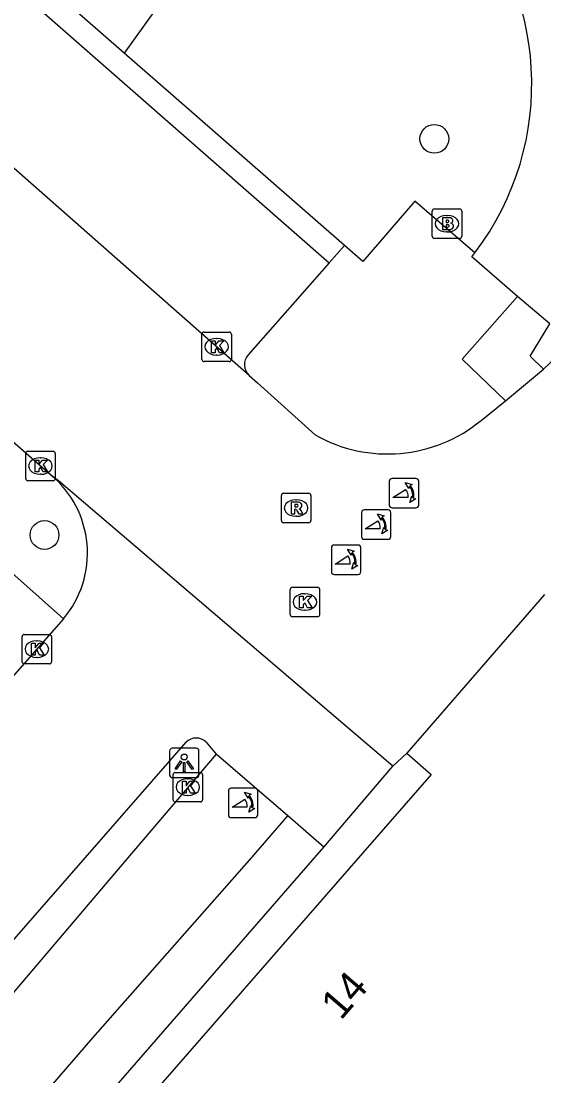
# Model space of a CAD drawing. Extents: x 158474 to 159560, y 388525 to 389605.
# Drawn here: x 158838.92 to 158856.66, y 388742.68 to 388778.48 of the extents above; entities that cross this region are included whole.
import ezdxf

# ---------------------------------------------------------------- set-up
doc = ezdxf.new("R2010")
doc.units = 0
for name, color, linetype in [('IMGEO_Boom', 7, 'Continuous'), ('IMGEO_Brandkraan', 7, 'Continuous'), ('IMGEO_Fietspad_gesloten', 7, 'Continuous'), ('IMGEO_Groenvoorziening', 7, 'Continuous'), ('IMGEO_Kolk', 7, 'Continuous'), ('IMGEO_Lichtpunt', 7, 'Continuous'), ('IMGEO_Pand', 7, 'Continuous'), ('IMGEO_Pand_nummerreeks', 7, 'Continuous'), ('IMGEO_Parkeervlak_open', 7, 'Continuous'), ('IMGEO_Poller', 7, 'Continuous'), ('IMGEO_Rijbaan_lokaal_open', 7, 'Continuous'), ('IMGEO_Rioolput', 7, 'Continuous'), ('IMGEO_Voetpad_open', 7, 'Continuous')]:
    doc.layers.add(name, color=color, linetype=linetype)

msp = doc.modelspace()

# ---------------------------------------------------------------- linework, layer by layer
at = {"layer": 'IMGEO_Boom'}
for centre in [(158852.939, 388774.483), (158839.711, 388761.038)]:
    msp.add_circle(centre, 0.489, dxfattribs=at)
at = {"layer": 'IMGEO_Brandkraan'}
for p, q in [((158852.867, 388771.178), (158852.867, 388772.03)), ((158852.942, 388772.104), (158853.794, 388772.104)), ((158853.868, 388772.03), (158853.868, 388771.178)), ((158853.355, 388771.884), (158853.38, 388771.884)), ((158853.378, 388771.324), (158853.353, 388771.324)), ((158853.794, 388771.104), (158852.942, 388771.104))]:
    msp.add_line(p, q, dxfattribs=at)
for points in [[(158852.867, 388771.178), (158852.867, 388772.03)], [(158852.942, 388772.104), (158853.794, 388772.104)], [(158853.868, 388772.03), (158853.868, 388771.178)], [(158853.215, 388771.804), (158853.215, 388771.404), (158853.428, 388771.404)], [(158853.446, 388771.804), (158853.215, 388771.804)], [(158853.394, 388771.723), (158853.34, 388771.723), (158853.34, 388771.647)], [(158853.34, 388771.647), (158853.393, 388771.647)], [(158853.402, 388771.571), (158853.34, 388771.571), (158853.34, 388771.49)], [(158853.34, 388771.49), (158853.402, 388771.49)], [(158853.794, 388771.104), (158852.942, 388771.104)]]:
    msp.add_lwpolyline(points, dxfattribs=at)
for centre, radius, start, end in [((158852.944, 388772.028), 0.0765, 91.552, 178.448), ((158852.944, 388772.028), 0.0765, 91.552, 178.448), ((158853.792, 388772.028), 0.0765, 1.552, 88.448), ((158853.792, 388772.028), 0.0765, 1.552, 88.448), ((158853.395, 388771.685), 0.0379, 267.8285, 90.9355), ((158853.403, 388771.53), 0.0404, 269.8759, 90.5077), ((158853.45, 388771.659), 0.145, 59.4692, 91.5367), ((158853.475, 388771.706), 0.0922, 285.5137, 58.1501), ((158853.48, 388771.514), 0.105, 301.3115, 78.989), ((158852.944, 388771.18), 0.0765, 181.552, 268.448), ((158852.944, 388771.18), 0.0765, 181.552, 268.448), ((158853.434, 388771.655), 0.251, 268.6676, 293.5347), ((158853.792, 388771.18), 0.0765, 271.552, 358.448), ((158853.792, 388771.18), 0.0765, 271.552, 358.448)]:
    msp.add_arc(centre, radius, start, end, dxfattribs=at)
for centre, major_axis, ratio, start_param, end_param in [((158853.354, 388771.604), (-0.387, 0.002), 0.722429, 4.712389, 7.853982), ((158853.379, 388771.604), (-0.39, 0.002), 0.717154, 1.570796, 4.712389)]:
    msp.add_ellipse(centre, major_axis=major_axis, ratio=ratio, start_param=start_param, end_param=end_param, dxfattribs=at)
at = {"layer": 'IMGEO_Fietspad_gesloten'}
for points in [[(158845.533, 388753.604), (158842.47, 388750), (158830.472, 388735.881), (158829.07, 388734.265)], [(158814.869, 388710.787), (158814.869, 388710.788), (158815.7, 388711.945), (158815.926, 388712.258), (158824.309, 388722.191), (158828.494, 388729.091), (158841.352, 388743.973), (158846.666, 388750), (158847.968, 388751.505)]]:
    msp.add_lwpolyline(points, dxfattribs=at)
at = {"layer": 'IMGEO_Groenvoorziening'}
for points in [[(158844.852, 388780.806), (158842.418, 388777.388)], [(158854.314, 388770.621), (158852.278, 388772.366), (158850.507, 388770.321), (158849.885, 388770.864)]]:
    msp.add_lwpolyline(points, dxfattribs=at)
at = {"layer": 'IMGEO_Kolk'}
for p, q in [((158845.053, 388767.001), (158845.053, 388767.853)), ((158845.128, 388767.927), (158845.98, 388767.927)), ((158845.541, 388767.707), (158845.566, 388767.707)), ((158846.054, 388767.853), (158846.054, 388767.001)), ((158845.98, 388766.927), (158845.128, 388766.927)), ((158845.564, 388767.147), (158845.539, 388767.147)), ((158839.071, 388762.953), (158839.071, 388763.805)), ((158839.146, 388763.879), (158839.998, 388763.879)), ((158839.559, 388763.659), (158839.584, 388763.659)), ((158840.072, 388763.805), (158840.072, 388762.953)), ((158839.582, 388763.099), (158839.557, 388763.099)), ((158839.998, 388762.879), (158839.146, 388762.879)), ((158848.046, 388758.341), (158848.046, 388759.193)), ((158848.121, 388759.267), (158848.973, 388759.267)), ((158848.534, 388759.047), (158848.559, 388759.047)), ((158849.047, 388759.193), (158849.047, 388758.341)), ((158848.557, 388758.487), (158848.532, 388758.487)), ((158848.973, 388758.267), (158848.121, 388758.267)), ((158838.95, 388756.739), (158838.95, 388757.591)), ((158839.025, 388757.665), (158839.877, 388757.665)), ((158839.951, 388757.591), (158839.951, 388756.739)), ((158839.438, 388757.445), (158839.463, 388757.445)), ((158839.461, 388756.885), (158839.436, 388756.885)), ((158839.877, 388756.665), (158839.025, 388756.665)), ((158844.148, 388752.981), (158845, 388752.981)), ((158844.073, 388752.055), (158844.073, 388752.907)), ((158844.561, 388752.761), (158844.586, 388752.761)), ((158845.074, 388752.907), (158845.074, 388752.055)), ((158845, 388751.981), (158844.148, 388751.981)), ((158844.584, 388752.201), (158844.559, 388752.201))]:
    msp.add_line(p, q, dxfattribs=at)
for points in [[(158845.053, 388767.001), (158845.053, 388767.853)], [(158845.128, 388767.927), (158845.98, 388767.927)], [(158845.374, 388767.627), (158845.497, 388767.627), (158845.497, 388767.476), (158845.627, 388767.627), (158845.791, 388767.627), (158845.645, 388767.476), (158845.798, 388767.227), (158845.646, 388767.227), (158845.561, 388767.391), (158845.497, 388767.324), (158845.497, 388767.227), (158845.374, 388767.227), (158845.374, 388767.627)], [(158846.054, 388767.853), (158846.054, 388767.001)], [(158845.98, 388766.927), (158845.128, 388766.927)], [(158839.071, 388762.953), (158839.071, 388763.805)], [(158839.146, 388763.879), (158839.998, 388763.879)], [(158840.072, 388763.805), (158840.072, 388762.953)], [(158839.392, 388763.579), (158839.515, 388763.579), (158839.515, 388763.428), (158839.645, 388763.579), (158839.809, 388763.579), (158839.663, 388763.428), (158839.816, 388763.179), (158839.664, 388763.179), (158839.579, 388763.343), (158839.515, 388763.276), (158839.515, 388763.179), (158839.392, 388763.179), (158839.392, 388763.579)], [(158839.998, 388762.879), (158839.146, 388762.879)], [(158848.046, 388758.341), (158848.046, 388759.193)], [(158848.121, 388759.267), (158848.973, 388759.267)], [(158849.047, 388759.193), (158849.047, 388758.341)], [(158848.367, 388758.967), (158848.49, 388758.967), (158848.49, 388758.816), (158848.62, 388758.967), (158848.784, 388758.967), (158848.638, 388758.816), (158848.791, 388758.567), (158848.639, 388758.567), (158848.554, 388758.731), (158848.49, 388758.664), (158848.49, 388758.567), (158848.367, 388758.567), (158848.367, 388758.967)], [(158848.973, 388758.267), (158848.121, 388758.267)], [(158838.95, 388756.739), (158838.95, 388757.591)], [(158839.025, 388757.665), (158839.877, 388757.665)], [(158839.951, 388757.591), (158839.951, 388756.739)], [(158839.271, 388757.365), (158839.394, 388757.365), (158839.394, 388757.214), (158839.524, 388757.365), (158839.688, 388757.365), (158839.542, 388757.214), (158839.695, 388756.965), (158839.543, 388756.965), (158839.458, 388757.129), (158839.394, 388757.062), (158839.394, 388756.965), (158839.271, 388756.965), (158839.271, 388757.365)], [(158839.877, 388756.665), (158839.025, 388756.665)], [(158844.148, 388752.981), (158845, 388752.981)], [(158844.073, 388752.055), (158844.073, 388752.907)], [(158844.394, 388752.681), (158844.517, 388752.681), (158844.517, 388752.53), (158844.647, 388752.681), (158844.811, 388752.681), (158844.665, 388752.53), (158844.818, 388752.281), (158844.666, 388752.281), (158844.581, 388752.445), (158844.517, 388752.378), (158844.517, 388752.281), (158844.394, 388752.281), (158844.394, 388752.681)], [(158845.074, 388752.907), (158845.074, 388752.055)], [(158845, 388751.981), (158844.148, 388751.981)]]:
    msp.add_lwpolyline(points, dxfattribs=at)
for centre, start, end in [((158845.13, 388767.851), 91.552, 178.448), ((158845.13, 388767.851), 91.552, 178.448), ((158845.978, 388767.851), 1.552, 88.448), ((158845.978, 388767.851), 1.552, 88.448), ((158845.13, 388767.003), 181.552, 268.448), ((158845.13, 388767.003), 181.552, 268.448), ((158845.978, 388767.003), 271.552, 358.448), ((158845.978, 388767.003), 271.552, 358.448), ((158839.148, 388763.803), 91.552, 178.448), ((158839.148, 388763.803), 91.552, 178.448), ((158839.996, 388763.803), 1.552, 88.448), ((158839.996, 388763.803), 1.552, 88.448), ((158839.148, 388762.955), 181.552, 268.448), ((158839.148, 388762.955), 181.552, 268.448), ((158839.996, 388762.955), 271.552, 358.448), ((158839.996, 388762.955), 271.552, 358.448), ((158848.123, 388759.191), 91.552, 178.448), ((158848.123, 388759.191), 91.552, 178.448), ((158848.971, 388759.191), 1.552, 88.448), ((158848.971, 388759.191), 1.552, 88.448), ((158848.123, 388758.343), 181.552, 268.448), ((158848.123, 388758.343), 181.552, 268.448), ((158848.971, 388758.343), 271.552, 358.448), ((158848.971, 388758.343), 271.552, 358.448), ((158839.027, 388757.589), 91.552, 178.448), ((158839.027, 388757.589), 91.552, 178.448), ((158839.875, 388757.589), 1.552, 88.448), ((158839.875, 388757.589), 1.552, 88.448), ((158839.027, 388756.741), 181.552, 268.448), ((158839.027, 388756.741), 181.552, 268.448), ((158839.875, 388756.741), 271.552, 358.448), ((158839.875, 388756.741), 271.552, 358.448), ((158844.15, 388752.905), 91.552, 178.448), ((158844.15, 388752.905), 91.552, 178.448), ((158844.998, 388752.905), 1.552, 88.448), ((158844.998, 388752.905), 1.552, 88.448), ((158844.15, 388752.057), 181.552, 268.448), ((158844.15, 388752.057), 181.552, 268.448), ((158844.998, 388752.057), 271.552, 358.448), ((158844.998, 388752.057), 271.552, 358.448)]:
    msp.add_arc(centre, 0.0765, start, end, dxfattribs=at)
for centre, major_axis, ratio, start_param, end_param in [((158845.54, 388767.427), (-0.387, 0.002), 0.722429, 4.712389, 7.853982), ((158845.565, 388767.427), (-0.39, 0.002), 0.717154, 1.570796, 4.712389), ((158839.558, 388763.379), (-0.387, 0.002), 0.722429, 4.712389, 7.853982), ((158839.583, 388763.379), (-0.39, 0.002), 0.717154, 1.570796, 4.712389), ((158848.533, 388758.767), (-0.387, 0.002), 0.722429, 4.712389, 7.853982), ((158848.558, 388758.767), (-0.39, 0.002), 0.717154, 1.570796, 4.712389), ((158839.437, 388757.165), (-0.387, 0.002), 0.722429, 4.712389, 7.853982), ((158839.462, 388757.165), (-0.39, 0.002), 0.717154, 1.570796, 4.712389), ((158844.56, 388752.481), (-0.387, 0.002), 0.722429, 4.712389, 7.853982), ((158844.585, 388752.481), (-0.39, 0.002), 0.717154, 1.570796, 4.712389)]:
    msp.add_ellipse(centre, major_axis=major_axis, ratio=ratio, start_param=start_param, end_param=end_param, dxfattribs=at)
at = {"layer": 'IMGEO_Lichtpunt'}
for p, q in [((158843.953, 388753.706), (158843.953, 388752.899)), ((158843.953, 388753.706), (158843.953, 388752.899)), ((158844.855, 388753.801), (158844.047, 388753.801)), ((158844.855, 388753.801), (158844.047, 388753.801)), ((158844.949, 388752.899), (158844.949, 388753.706)), ((158844.949, 388752.899), (158844.949, 388753.706)), ((158844.047, 388752.805), (158844.855, 388752.805)), ((158844.047, 388752.805), (158844.855, 388752.805))]:
    msp.add_line(p, q, dxfattribs=at)
for points in [[(158844.327, 388753.37), (158844.366, 388753.342), (158844.178, 388753.08), (158844.14, 388753.107), (158844.327, 388753.37)], [(158844.429, 388753.322), (158844.476, 388753.322), (158844.476, 388753), (158844.429, 388753), (158844.429, 388753.322)], [(158844.539, 388753.342), (158844.577, 388753.369), (158844.764, 388753.107), (158844.725, 388753.079), (158844.539, 388753.342)]]:
    msp.add_lwpolyline(points, dxfattribs=at)
msp.add_circle((158844.452, 388753.504), 0.0994, dxfattribs=at)
for centre, start, end in [((158844.047, 388753.706), 90, 180), ((158844.047, 388753.706), 90, 180), ((158844.855, 388753.706), 0, 90), ((158844.855, 388753.706), 0, 90), ((158844.047, 388752.899), 180, 270), ((158844.047, 388752.899), 180, 270), ((158844.855, 388752.899), 270, 0), ((158844.855, 388752.899), 270, 360)]:
    msp.add_arc(centre, 0.0946, start, end, dxfattribs=at)
at = {"layer": 'IMGEO_Pand'}
for points in [[(158856.673, 388759.016), (158852.007, 388753.63)], [(158852.007, 388753.63), (158852.831, 388752.916), (158842.709, 388741.306), (158844.63, 388739.642), (158838.813, 388733.082), (158835.637, 388729.444)]]:
    msp.add_lwpolyline(points, dxfattribs=at)
at = {"layer": 'IMGEO_Parkeervlak_open'}
for points in [[(158849.366, 388770.272), (158846.619, 388767.157)], [(158827.905, 388744.27), (158824.647, 388747.207), (158827.095, 388750), (158836.937, 388761.231), (158840.352, 388758.19)]]:
    msp.add_lwpolyline(points, dxfattribs=at)
msp.add_arc((158846.995, 388766.825), 0.502, 138.5236, 227.971, dxfattribs=at)
at = {"layer": 'IMGEO_Poller'}
for p, q in [((158852.313, 388762.957), (158851.505, 388762.957)), ((158852.313, 388762.957), (158851.505, 388762.957)), ((158851.411, 388762.862), (158851.411, 388762.055)), ((158851.411, 388762.862), (158851.411, 388762.055)), ((158852.407, 388762.055), (158852.407, 388762.862)), ((158852.407, 388762.055), (158852.407, 388762.862)), ((158851.368, 388761.891), (158850.56, 388761.891)), ((158851.368, 388761.891), (158850.56, 388761.891)), ((158851.505, 388761.96), (158852.313, 388761.96)), ((158851.505, 388761.96), (158852.313, 388761.96)), ((158850.466, 388761.796), (158850.466, 388760.989)), ((158850.466, 388761.796), (158850.466, 388760.989)), ((158851.462, 388760.989), (158851.462, 388761.796)), ((158851.462, 388760.989), (158851.462, 388761.796)), ((158850.56, 388760.894), (158851.368, 388760.894)), ((158850.56, 388760.894), (158851.368, 388760.894)), ((158849.447, 388760.602), (158849.447, 388759.795)), ((158849.447, 388760.602), (158849.447, 388759.795)), ((158850.349, 388760.697), (158849.541, 388760.697)), ((158850.349, 388760.697), (158849.541, 388760.697)), ((158850.443, 388759.795), (158850.443, 388760.602)), ((158850.443, 388759.795), (158850.443, 388760.602)), ((158849.541, 388759.7), (158850.349, 388759.7)), ((158849.541, 388759.7), (158850.349, 388759.7)), ((158845.951, 388752.351), (158845.951, 388751.544)), ((158845.951, 388752.351), (158845.951, 388751.544)), ((158846.853, 388752.446), (158846.045, 388752.446)), ((158846.853, 388752.446), (158846.045, 388752.446)), ((158846.947, 388751.544), (158846.947, 388752.351)), ((158846.947, 388751.544), (158846.947, 388752.351)), ((158846.045, 388751.449), (158846.853, 388751.449)), ((158846.045, 388751.449), (158846.853, 388751.449))]:
    msp.add_line(p, q, dxfattribs=at)
for points in [[(158852.046, 388762.313), (158851.533, 388762.313), (158851.963, 388762.588)], [(158852.09, 388762.686), (158852.078, 388762.613), (158851.953, 388762.818)], [(158851.953, 388762.818), (158852.184, 388762.752), (158852.113, 388762.72)], [(158852.106, 388762.141), (158852.172, 388762.372), (158852.202, 388762.304)], [(158852.238, 388762.277), (158852.31, 388762.266), (158852.106, 388762.141)], [(158851.101, 388761.247), (158850.588, 388761.247), (158851.018, 388761.522)], [(158851.145, 388761.62), (158851.133, 388761.547), (158851.008, 388761.752)], [(158851.008, 388761.752), (158851.239, 388761.686), (158851.168, 388761.654)], [(158851.161, 388761.075), (158851.227, 388761.306), (158851.257, 388761.238)], [(158851.293, 388761.211), (158851.365, 388761.2), (158851.161, 388761.075)], [(158850.126, 388760.426), (158850.114, 388760.353), (158849.989, 388760.558)], [(158849.989, 388760.558), (158850.22, 388760.492), (158850.149, 388760.46)], [(158850.082, 388760.053), (158849.569, 388760.053), (158849.999, 388760.328)], [(158850.142, 388759.881), (158850.208, 388760.112), (158850.238, 388760.044)], [(158850.274, 388760.017), (158850.346, 388760.006), (158850.142, 388759.881)], [(158846.63, 388752.175), (158846.618, 388752.102), (158846.493, 388752.307)], [(158846.493, 388752.307), (158846.724, 388752.241), (158846.653, 388752.209)], [(158846.586, 388751.802), (158846.073, 388751.802), (158846.503, 388752.077)], [(158846.646, 388751.63), (158846.712, 388751.861), (158846.742, 388751.793)], [(158846.778, 388751.766), (158846.85, 388751.755), (158846.646, 388751.63)]]:
    msp.add_lwpolyline(points, dxfattribs=at)
for centre, radius, start, end in [((158851.505, 388762.862), 0.0946, 90, 180), ((158851.505, 388762.862), 0.0946, 90, 180), ((158852.313, 388762.862), 0.0946, 0, 90), ((158852.313, 388762.862), 0.0946, 0, 90), ((158851.718, 388762.363), 0.332, 351.3247, 42.4854), ((158851.732, 388762.373), 0.476, 351.7527, 41.1691), ((158851.732, 388762.373), 0.516, 349.3569, 42.2912), ((158850.56, 388761.796), 0.0946, 90, 180), ((158850.56, 388761.796), 0.0946, 90, 180), ((158851.368, 388761.796), 0.0946, 0, 90), ((158851.368, 388761.796), 0.0946, 0, 90), ((158851.505, 388762.055), 0.0946, 180, 270), ((158851.505, 388762.055), 0.0946, 180, 270), ((158852.313, 388762.055), 0.0946, 270, 0), ((158852.313, 388762.055), 0.0946, 270, 0), ((158850.773, 388761.297), 0.332, 351.3247, 42.4854), ((158850.787, 388761.307), 0.476, 351.7527, 41.1691), ((158850.787, 388761.307), 0.516, 349.3569, 42.2912), ((158850.56, 388760.989), 0.0946, 180, 270), ((158850.56, 388760.989), 0.0946, 180, 270), ((158851.368, 388760.989), 0.0946, 270, 0), ((158851.368, 388760.989), 0.0946, 270, 0), ((158849.541, 388760.602), 0.0946, 90, 180), ((158849.541, 388760.602), 0.0946, 90, 180), ((158849.768, 388760.113), 0.516, 349.3569, 42.2912), ((158850.349, 388760.602), 0.0946, 0, 90), ((158850.349, 388760.602), 0.0946, 0, 90), ((158849.754, 388760.103), 0.332, 351.3247, 42.4854), ((158849.768, 388760.113), 0.476, 351.7527, 41.1691), ((158849.541, 388759.795), 0.0946, 180, 270), ((158849.541, 388759.795), 0.0946, 180, 270), ((158850.349, 388759.795), 0.0946, 270, 0), ((158850.349, 388759.795), 0.0946, 270, 0), ((158846.045, 388752.351), 0.0946, 90, 180), ((158846.045, 388752.351), 0.0946, 90, 180), ((158846.272, 388751.862), 0.516, 349.3569, 42.2912), ((158846.853, 388752.351), 0.0946, 0, 90), ((158846.853, 388752.351), 0.0946, 0, 90), ((158846.258, 388751.852), 0.332, 351.3247, 42.4854), ((158846.272, 388751.862), 0.476, 351.7527, 41.1691), ((158846.045, 388751.544), 0.0946, 180, 270), ((158846.045, 388751.544), 0.0946, 180, 270), ((158846.853, 388751.544), 0.0946, 270, 0), ((158846.853, 388751.544), 0.0946, 270, 0)]:
    msp.add_arc(centre, radius, start, end, dxfattribs=at)
at = {"layer": 'IMGEO_Rijbaan_lokaal_open'}
for points in [[(158846.659, 388766.452), (158827.828, 388783.04)], [(158872.522, 388782.263), (158872.356, 388782.085), (158872.19, 388781.908), (158865.091, 388774.661), (158856.64, 388766.667)], [(158855.756, 388769.138), (158854.216, 388770.482), (158854.314, 388770.621)], [(158856.858, 388768.202), (158855.756, 388769.138)], [(158839.915, 388763.082), (158835.373, 388767.052)], [(158855.357, 388765.589), (158856.64, 388766.667)], [(158846.659, 388766.452), (158846.938, 388766.2), (158848.898, 388764.436)], [(158854.525, 388764.929), (158855.357, 388765.589)], [(158851.529, 388753.19), (158840.19, 388762.88), (158839.915, 388763.082)], [(158840.352, 388758.19), (158833.138, 388750), (158828.019, 388744.192), (158827.905, 388744.27)], [(158828.051, 388735.145), (158841.019, 388750), (158844.515, 388754.003)], [(158845.196, 388754.006), (158845.533, 388753.604)], [(158847.968, 388751.505), (158845.533, 388753.604)], [(158851.529, 388753.19), (158852.007, 388753.63)], [(158849.194, 388750.448), (158851.529, 388753.19)], [(158849.194, 388750.448), (158847.968, 388751.505)]]:
    msp.add_lwpolyline(points, dxfattribs=at)
for centre, radius, start, end in [((158846.775, 388776.352), 9.47, 322.758, 43.7221), ((158851.354, 388768.766), 4.978, 240.4377, 309.5764), ((158837.716, 388760.42), 3.453, 319.7727, 50.4366), ((158844.857, 388753.676), 0.473, 44.2622, 136.2426)]:
    msp.add_arc(centre, radius, start, end, dxfattribs=at)
at = {"layer": 'IMGEO_Rioolput'}
for p, q in [((158847.747, 388761.528), (158847.747, 388762.38)), ((158847.822, 388762.454), (158848.674, 388762.454)), ((158848.235, 388762.234), (158848.26, 388762.234)), ((158848.748, 388762.38), (158848.748, 388761.528)), ((158848.258, 388761.674), (158848.233, 388761.674)), ((158848.674, 388761.454), (158847.822, 388761.454))]:
    msp.add_line(p, q, dxfattribs=at)
for points in [[(158847.747, 388761.528), (158847.747, 388762.38)], [(158847.822, 388762.454), (158848.674, 388762.454)], [(158848.748, 388762.38), (158848.748, 388761.528)], [(158848.336, 388762.152), (158848.084, 388762.154), (158848.084, 388761.754)], [(158848.084, 388761.754), (158848.208, 388761.754), (158848.208, 388761.916), (158848.219, 388761.916)], [(158848.262, 388762.073), (158848.208, 388762.073), (158848.208, 388761.992)], [(158848.208, 388761.992), (158848.26, 388761.992)], [(158848.266, 388761.887), (158848.337, 388761.754), (158848.477, 388761.754), (158848.412, 388761.88)], [(158848.674, 388761.454), (158847.822, 388761.454)]]:
    msp.add_lwpolyline(points, dxfattribs=at)
for centre, radius, start, end in [((158847.824, 388762.378), 0.0765, 91.552, 178.448), ((158847.824, 388762.378), 0.0765, 91.552, 178.448), ((158848.672, 388762.378), 0.0765, 1.552, 88.448), ((158848.672, 388762.378), 0.0765, 1.552, 88.448), ((158848.218, 388761.863), 0.0533, 26.0293, 88.6989), ((158848.244, 388762.181), 0.19, 274.7715, 282.9687), ((158848.268, 388761.977), 0.0964, 77.0061, 93.1865), ((158848.282, 388762.034), 0.0378, 276.6634, 79.6772), ((158848.335, 388762.042), 0.109, 350.3612, 89.416), ((158848.333, 388762.042), 0.112, 277.5842, 350.9817), ((158848.317, 388761.827), 0.108, 29.5134, 73.7905), ((158847.824, 388761.53), 0.0765, 181.552, 268.448), ((158847.824, 388761.53), 0.0765, 181.552, 268.448), ((158848.672, 388761.53), 0.0765, 271.552, 358.448), ((158848.672, 388761.53), 0.0765, 271.552, 358.448)]:
    msp.add_arc(centre, radius, start, end, dxfattribs=at)
for centre, major_axis, ratio, start_param, end_param in [((158848.234, 388761.954), (-0.387, 0.002), 0.722429, 4.712389, 7.853982), ((158848.259, 388761.954), (-0.39, 0.002), 0.717154, 1.570796, 4.712389)]:
    msp.add_ellipse(centre, major_axis=major_axis, ratio=ratio, start_param=start_param, end_param=end_param, dxfattribs=at)
at = {"layer": 'IMGEO_Voetpad_open'}
for points in [[(158842.418, 388777.388), (158832.697, 388785.881), (158831.754, 388786.709)], [(158831.057, 388783.391), (158832.467, 388785.083), (158849.366, 388770.272)], [(158849.885, 388770.864), (158843.993, 388776.012), (158842.418, 388777.388)], [(158849.366, 388770.272), (158849.885, 388770.864)], [(158855.756, 388769.138), (158853.888, 388767.011), (158855.357, 388765.589)], [(158856.64, 388766.667), (158856.185, 388767.106), (158856.858, 388768.202)], [(158827.011, 388723.543), (158829.602, 388727.804), (158829.829, 388728.167), (158830.7, 388729.178), (158833.925, 388732.919), (158836.313, 388735.661), (158848.804, 388750), (158849.194, 388750.448)]]:
    msp.add_lwpolyline(points, dxfattribs=at)

# ---------------------------------------------------------------- texts
at = {"layer": 'IMGEO_Pand_nummerreeks'}
msp.add_text('14', height=1, rotation=49.2572, dxfattribs=at).set_placement((158849.77, 388744.543))

doc.saveas('drawing.dxf')
